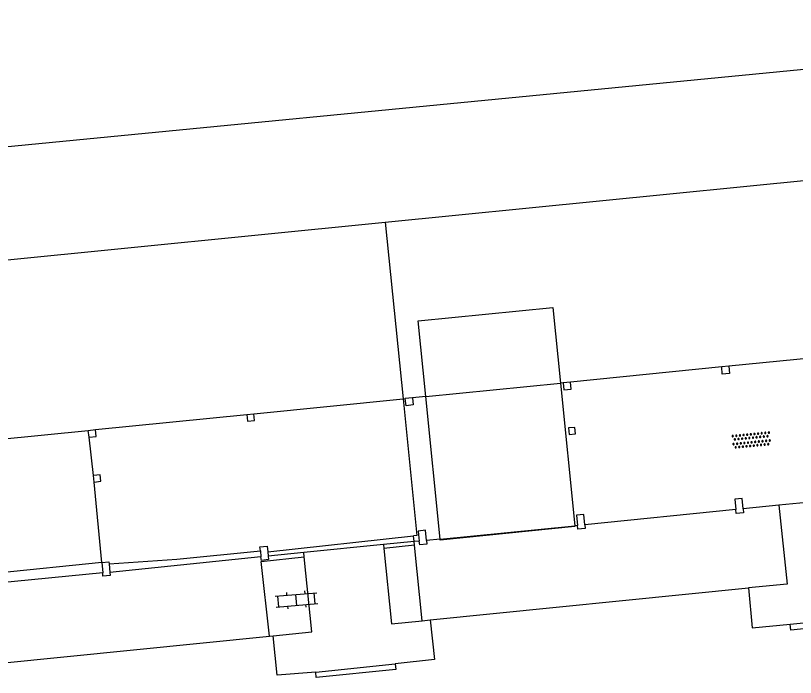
# Model space of a CAD drawing. Extents: x 131000 to 133013, y 393000 to 396501.
# Drawn here: x 132764.43 to 132807.3, y 394816.58 to 394852.98 of the extents above; entities that cross this region are included whole.
import ezdxf

# ---------------------------------------------------------------- set-up
doc = ezdxf.new("R2010")
doc.units = 0
for name, color, linetype in [('gg-afsc-erfafscheiding', 7, 'Continuous'), ('gg-afsc-hekwerk', 7, 'Continuous'), ('gg-afsc-muur', 7, 'Continuous'), ('gg-bbg-bijgebouw', 7, 'Continuous'), ('gg-bbg-luifel en loopbrug', 7, 'Continuous'), ('gg-bbg-pilaar overkapping', 7, 'Continuous'), ('gg-knt-trap', 7, 'Continuous'), ('gg-knt-verharding', 7, 'Continuous'), ('gt-symb-klinker verharding', 7, 'Continuous'), ('gt-symb-overige verharding', 7, 'Continuous')]:
    doc.layers.add(name, color=color, linetype=linetype)

# ---------------------------------------------------------------- blocks, each defined once
blk = doc.blocks.new('gt0-OVH')
at = {"layer": 'gt-symb-overige verharding'}
for points in [[(-0.972, 0.298), (-0.967, 0.308), (-0.965, 0.319), (-0.966, 0.33), (-0.971, 0.34), (-0.978, 0.348), (-0.988, 0.353), (-0.999, 0.355), (-1.01, 0.354), (-1.02, 0.349), (-1.028, 0.342), (-1.033, 0.332), (-1.035, 0.321), (-1.034, 0.31), (-1.029, 0.3), (-1.022, 0.292), (-1.012, 0.287), (-1.001, 0.285), (-0.99, 0.286), (-0.98, 0.291)], [(-0.872, 0.106), (-0.867, 0.116), (-0.865, 0.126), (-0.866, 0.137), (-0.871, 0.147), (-0.878, 0.156), (-0.888, 0.161), (-0.899, 0.163), (-0.91, 0.162), (-0.92, 0.157), (-0.928, 0.15), (-0.933, 0.14), (-0.935, 0.129), (-0.934, 0.118), (-0.929, 0.108), (-0.922, 0.1), (-0.912, 0.095), (-0.901, 0.092), (-0.89, 0.094), (-0.88, 0.098)], [(-0.772, 0.298), (-0.767, 0.308), (-0.765, 0.319), (-0.766, 0.33), (-0.771, 0.34), (-0.778, 0.348), (-0.788, 0.353), (-0.799, 0.355), (-0.81, 0.354), (-0.82, 0.349), (-0.828, 0.342), (-0.833, 0.332), (-0.835, 0.321), (-0.834, 0.31), (-0.829, 0.3), (-0.822, 0.292), (-0.812, 0.287), (-0.801, 0.285), (-0.79, 0.286), (-0.78, 0.291)], [(-0.672, 0.106), (-0.667, 0.116), (-0.665, 0.126), (-0.666, 0.137), (-0.671, 0.147), (-0.678, 0.156), (-0.688, 0.161), (-0.699, 0.163), (-0.71, 0.162), (-0.72, 0.157), (-0.728, 0.15), (-0.733, 0.14), (-0.735, 0.129), (-0.734, 0.118), (-0.729, 0.108), (-0.722, 0.1), (-0.712, 0.095), (-0.701, 0.092), (-0.69, 0.094), (-0.68, 0.098)], [(-0.572, 0.298), (-0.567, 0.308), (-0.565, 0.319), (-0.566, 0.33), (-0.571, 0.34), (-0.578, 0.348), (-0.588, 0.353), (-0.599, 0.355), (-0.61, 0.354), (-0.62, 0.349), (-0.628, 0.342), (-0.633, 0.332), (-0.635, 0.321), (-0.634, 0.31), (-0.629, 0.3), (-0.622, 0.292), (-0.612, 0.287), (-0.601, 0.285), (-0.59, 0.286), (-0.58, 0.291)], [(-0.472, 0.106), (-0.467, 0.116), (-0.465, 0.126), (-0.466, 0.137), (-0.471, 0.147), (-0.478, 0.156), (-0.488, 0.161), (-0.499, 0.163), (-0.51, 0.162), (-0.52, 0.157), (-0.528, 0.15), (-0.533, 0.14), (-0.535, 0.129), (-0.534, 0.118), (-0.529, 0.108), (-0.522, 0.1), (-0.512, 0.095), (-0.501, 0.092), (-0.49, 0.094), (-0.48, 0.098)], [(-0.372, 0.298), (-0.367, 0.308), (-0.365, 0.319), (-0.366, 0.33), (-0.371, 0.34), (-0.378, 0.348), (-0.388, 0.353), (-0.399, 0.355), (-0.41, 0.354), (-0.42, 0.349), (-0.428, 0.342), (-0.433, 0.332), (-0.435, 0.321), (-0.434, 0.31), (-0.429, 0.3), (-0.422, 0.292), (-0.412, 0.287), (-0.401, 0.285), (-0.39, 0.286), (-0.38, 0.291)], [(-0.272, 0.106), (-0.267, 0.116), (-0.265, 0.126), (-0.266, 0.137), (-0.271, 0.147), (-0.278, 0.156), (-0.288, 0.161), (-0.299, 0.163), (-0.31, 0.162), (-0.32, 0.157), (-0.328, 0.15), (-0.333, 0.14), (-0.335, 0.129), (-0.334, 0.118), (-0.329, 0.108), (-0.322, 0.1), (-0.312, 0.095), (-0.301, 0.092), (-0.29, 0.094), (-0.28, 0.098)], [(-0.172, 0.298), (-0.167, 0.308), (-0.165, 0.319), (-0.166, 0.33), (-0.171, 0.34), (-0.178, 0.348), (-0.188, 0.353), (-0.199, 0.355), (-0.21, 0.354), (-0.22, 0.349), (-0.228, 0.342), (-0.233, 0.332), (-0.235, 0.321), (-0.234, 0.31), (-0.229, 0.3), (-0.222, 0.292), (-0.212, 0.287), (-0.201, 0.285), (-0.19, 0.286), (-0.18, 0.291)], [(-0.072, 0.106), (-0.067, 0.116), (-0.065, 0.126), (-0.066, 0.137), (-0.071, 0.147), (-0.078, 0.156), (-0.088, 0.161), (-0.099, 0.163), (-0.11, 0.162), (-0.12, 0.157), (-0.128, 0.15), (-0.133, 0.14), (-0.135, 0.129), (-0.134, 0.118), (-0.129, 0.108), (-0.122, 0.1), (-0.112, 0.095), (-0.101, 0.092), (-0.09, 0.094), (-0.08, 0.098)], [(0.028, 0.298), (0.033, 0.308), (0.035, 0.319), (0.034, 0.33), (0.029, 0.34), (0.022, 0.348), (0.012, 0.353), (0.001, 0.355), (-0.01, 0.354), (-0.02, 0.349), (-0.028, 0.342), (-0.033, 0.332), (-0.035, 0.321), (-0.034, 0.31), (-0.029, 0.3), (-0.022, 0.292), (-0.012, 0.287), (-0.001, 0.285), (0.01, 0.286), (0.02, 0.291)], [(0.128, 0.106), (0.133, 0.116), (0.135, 0.126), (0.134, 0.137), (0.129, 0.147), (0.122, 0.156), (0.112, 0.161), (0.101, 0.163), (0.09, 0.162), (0.08, 0.157), (0.072, 0.15), (0.067, 0.14), (0.065, 0.129), (0.066, 0.118), (0.071, 0.108), (0.078, 0.1), (0.088, 0.095), (0.099, 0.092), (0.11, 0.094), (0.12, 0.098)], [(0.228, 0.298), (0.233, 0.308), (0.235, 0.319), (0.234, 0.33), (0.229, 0.34), (0.222, 0.348), (0.212, 0.353), (0.201, 0.355), (0.19, 0.354), (0.18, 0.349), (0.172, 0.342), (0.167, 0.332), (0.165, 0.321), (0.166, 0.31), (0.171, 0.3), (0.178, 0.292), (0.188, 0.287), (0.199, 0.285), (0.21, 0.286), (0.22, 0.291)], [(0.328, 0.106), (0.333, 0.116), (0.335, 0.126), (0.334, 0.137), (0.329, 0.147), (0.322, 0.156), (0.312, 0.161), (0.301, 0.163), (0.29, 0.162), (0.28, 0.157), (0.272, 0.15), (0.267, 0.14), (0.265, 0.129), (0.266, 0.118), (0.271, 0.108), (0.278, 0.1), (0.288, 0.095), (0.299, 0.092), (0.31, 0.094), (0.32, 0.098)], [(0.428, 0.298), (0.433, 0.308), (0.435, 0.319), (0.434, 0.33), (0.429, 0.34), (0.422, 0.348), (0.412, 0.353), (0.401, 0.355), (0.39, 0.354), (0.38, 0.349), (0.372, 0.342), (0.367, 0.332), (0.365, 0.321), (0.366, 0.31), (0.371, 0.3), (0.378, 0.292), (0.388, 0.287), (0.399, 0.285), (0.41, 0.286), (0.42, 0.291)], [(0.528, 0.106), (0.533, 0.116), (0.535, 0.126), (0.534, 0.137), (0.529, 0.147), (0.522, 0.156), (0.512, 0.161), (0.501, 0.163), (0.49, 0.162), (0.48, 0.157), (0.472, 0.15), (0.467, 0.14), (0.465, 0.129), (0.466, 0.118), (0.471, 0.108), (0.478, 0.1), (0.488, 0.095), (0.499, 0.092), (0.51, 0.094), (0.52, 0.098)], [(0.628, 0.298), (0.633, 0.308), (0.635, 0.319), (0.634, 0.33), (0.629, 0.34), (0.622, 0.348), (0.612, 0.353), (0.601, 0.355), (0.59, 0.354), (0.58, 0.349), (0.572, 0.342), (0.567, 0.332), (0.565, 0.321), (0.566, 0.31), (0.571, 0.3), (0.578, 0.292), (0.588, 0.287), (0.599, 0.285), (0.61, 0.286), (0.62, 0.291)], [(0.728, 0.106), (0.733, 0.116), (0.735, 0.126), (0.734, 0.137), (0.729, 0.147), (0.722, 0.156), (0.712, 0.161), (0.701, 0.163), (0.69, 0.162), (0.68, 0.157), (0.672, 0.15), (0.667, 0.14), (0.665, 0.129), (0.666, 0.118), (0.671, 0.108), (0.678, 0.1), (0.688, 0.095), (0.699, 0.092), (0.71, 0.094), (0.72, 0.098)], [(0.828, 0.298), (0.833, 0.308), (0.835, 0.319), (0.834, 0.33), (0.829, 0.34), (0.822, 0.348), (0.812, 0.353), (0.801, 0.355), (0.79, 0.354), (0.78, 0.349), (0.772, 0.342), (0.767, 0.332), (0.765, 0.321), (0.766, 0.31), (0.771, 0.3), (0.778, 0.292), (0.788, 0.287), (0.799, 0.285), (0.81, 0.286), (0.82, 0.291)], [(0.928, 0.106), (0.933, 0.116), (0.935, 0.126), (0.934, 0.137), (0.929, 0.147), (0.922, 0.156), (0.912, 0.161), (0.901, 0.163), (0.89, 0.162), (0.88, 0.157), (0.872, 0.15), (0.867, 0.14), (0.865, 0.129), (0.866, 0.118), (0.871, 0.108), (0.878, 0.1), (0.888, 0.095), (0.899, 0.092), (0.91, 0.094), (0.92, 0.098)], [(1.028, 0.298), (1.033, 0.308), (1.035, 0.319), (1.034, 0.33), (1.029, 0.34), (1.022, 0.348), (1.012, 0.353), (1.001, 0.355), (0.99, 0.354), (0.98, 0.349), (0.972, 0.342), (0.967, 0.332), (0.965, 0.321), (0.966, 0.31), (0.971, 0.3), (0.978, 0.292), (0.988, 0.287), (0.999, 0.285), (1.01, 0.286), (1.02, 0.291)], [(-0.972, -0.142), (-0.967, -0.132), (-0.965, -0.121), (-0.966, -0.11), (-0.971, -0.1), (-0.978, -0.092), (-0.988, -0.087), (-0.999, -0.085), (-1.01, -0.086), (-1.02, -0.091), (-1.028, -0.098), (-1.033, -0.108), (-1.035, -0.119), (-1.034, -0.13), (-1.029, -0.14), (-1.022, -0.148), (-1.012, -0.153), (-1.001, -0.155), (-0.99, -0.154), (-0.98, -0.149)], [(-0.872, -0.334), (-0.867, -0.324), (-0.865, -0.314), (-0.866, -0.303), (-0.871, -0.293), (-0.878, -0.284), (-0.888, -0.279), (-0.899, -0.277), (-0.91, -0.278), (-0.92, -0.283), (-0.928, -0.29), (-0.933, -0.3), (-0.935, -0.311), (-0.934, -0.322), (-0.929, -0.332), (-0.922, -0.34), (-0.912, -0.345), (-0.901, -0.348), (-0.89, -0.346), (-0.88, -0.342)], [(-0.772, -0.142), (-0.767, -0.132), (-0.765, -0.121), (-0.766, -0.11), (-0.771, -0.1), (-0.778, -0.092), (-0.788, -0.087), (-0.799, -0.085), (-0.81, -0.086), (-0.82, -0.091), (-0.828, -0.098), (-0.833, -0.108), (-0.835, -0.119), (-0.834, -0.13), (-0.829, -0.14), (-0.822, -0.148), (-0.812, -0.153), (-0.801, -0.155), (-0.79, -0.154), (-0.78, -0.149)], [(-0.672, -0.334), (-0.667, -0.324), (-0.665, -0.314), (-0.666, -0.303), (-0.671, -0.293), (-0.678, -0.284), (-0.688, -0.279), (-0.699, -0.277), (-0.71, -0.278), (-0.72, -0.283), (-0.728, -0.29), (-0.733, -0.3), (-0.735, -0.311), (-0.734, -0.322), (-0.729, -0.332), (-0.722, -0.34), (-0.712, -0.345), (-0.701, -0.348), (-0.69, -0.346), (-0.68, -0.342)], [(-0.572, -0.142), (-0.567, -0.132), (-0.565, -0.121), (-0.566, -0.11), (-0.571, -0.1), (-0.578, -0.092), (-0.588, -0.087), (-0.599, -0.085), (-0.61, -0.086), (-0.62, -0.091), (-0.628, -0.098), (-0.633, -0.108), (-0.635, -0.119), (-0.634, -0.13), (-0.629, -0.14), (-0.622, -0.148), (-0.612, -0.153), (-0.601, -0.155), (-0.59, -0.154), (-0.58, -0.149)], [(-0.472, -0.334), (-0.467, -0.324), (-0.465, -0.314), (-0.466, -0.303), (-0.471, -0.293), (-0.478, -0.284), (-0.488, -0.279), (-0.499, -0.277), (-0.51, -0.278), (-0.52, -0.283), (-0.528, -0.29), (-0.533, -0.3), (-0.535, -0.311), (-0.534, -0.322), (-0.529, -0.332), (-0.522, -0.34), (-0.512, -0.345), (-0.501, -0.348), (-0.49, -0.346), (-0.48, -0.342)], [(-0.372, -0.142), (-0.367, -0.132), (-0.365, -0.121), (-0.366, -0.11), (-0.371, -0.1), (-0.378, -0.092), (-0.388, -0.087), (-0.399, -0.085), (-0.41, -0.086), (-0.42, -0.091), (-0.428, -0.098), (-0.433, -0.108), (-0.435, -0.119), (-0.434, -0.13), (-0.429, -0.14), (-0.422, -0.148), (-0.412, -0.153), (-0.401, -0.155), (-0.39, -0.154), (-0.38, -0.149)], [(-0.272, -0.334), (-0.267, -0.324), (-0.265, -0.314), (-0.266, -0.303), (-0.271, -0.293), (-0.278, -0.284), (-0.288, -0.279), (-0.299, -0.277), (-0.31, -0.278), (-0.32, -0.283), (-0.328, -0.29), (-0.333, -0.3), (-0.335, -0.311), (-0.334, -0.322), (-0.329, -0.332), (-0.322, -0.34), (-0.312, -0.345), (-0.301, -0.348), (-0.29, -0.346), (-0.28, -0.342)], [(-0.172, -0.142), (-0.167, -0.132), (-0.165, -0.121), (-0.166, -0.11), (-0.171, -0.1), (-0.178, -0.092), (-0.188, -0.087), (-0.199, -0.085), (-0.21, -0.086), (-0.22, -0.091), (-0.228, -0.098), (-0.233, -0.108), (-0.235, -0.119), (-0.234, -0.13), (-0.229, -0.14), (-0.222, -0.148), (-0.212, -0.153), (-0.201, -0.155), (-0.19, -0.154), (-0.18, -0.149)], [(-0.072, -0.334), (-0.067, -0.324), (-0.065, -0.314), (-0.066, -0.303), (-0.071, -0.293), (-0.078, -0.284), (-0.088, -0.279), (-0.099, -0.277), (-0.11, -0.278), (-0.12, -0.283), (-0.128, -0.29), (-0.133, -0.3), (-0.135, -0.311), (-0.134, -0.322), (-0.129, -0.332), (-0.122, -0.34), (-0.112, -0.345), (-0.101, -0.348), (-0.09, -0.346), (-0.08, -0.342)], [(0.028, -0.142), (0.033, -0.132), (0.035, -0.121), (0.034, -0.11), (0.029, -0.1), (0.022, -0.092), (0.012, -0.087), (0.001, -0.085), (-0.01, -0.086), (-0.02, -0.091), (-0.028, -0.098), (-0.033, -0.108), (-0.035, -0.119), (-0.034, -0.13), (-0.029, -0.14), (-0.022, -0.148), (-0.012, -0.153), (-0.001, -0.155), (0.01, -0.154), (0.02, -0.149)], [(0.128, -0.334), (0.133, -0.324), (0.135, -0.314), (0.134, -0.303), (0.129, -0.293), (0.122, -0.284), (0.112, -0.279), (0.101, -0.277), (0.09, -0.278), (0.08, -0.283), (0.072, -0.29), (0.067, -0.3), (0.065, -0.311), (0.066, -0.322), (0.071, -0.332), (0.078, -0.34), (0.088, -0.345), (0.099, -0.348), (0.11, -0.346), (0.12, -0.342)], [(0.228, -0.142), (0.233, -0.132), (0.235, -0.121), (0.234, -0.11), (0.229, -0.1), (0.222, -0.092), (0.212, -0.087), (0.201, -0.085), (0.19, -0.086), (0.18, -0.091), (0.172, -0.098), (0.167, -0.108), (0.165, -0.119), (0.166, -0.13), (0.171, -0.14), (0.178, -0.148), (0.188, -0.153), (0.199, -0.155), (0.21, -0.154), (0.22, -0.149)], [(0.328, -0.334), (0.333, -0.324), (0.335, -0.314), (0.334, -0.303), (0.329, -0.293), (0.322, -0.284), (0.312, -0.279), (0.301, -0.277), (0.29, -0.278), (0.28, -0.283), (0.272, -0.29), (0.267, -0.3), (0.265, -0.311), (0.266, -0.322), (0.271, -0.332), (0.278, -0.34), (0.288, -0.345), (0.299, -0.348), (0.31, -0.346), (0.32, -0.342)], [(0.428, -0.142), (0.433, -0.132), (0.435, -0.121), (0.434, -0.11), (0.429, -0.1), (0.422, -0.092), (0.412, -0.087), (0.401, -0.085), (0.39, -0.086), (0.38, -0.091), (0.372, -0.098), (0.367, -0.108), (0.365, -0.119), (0.366, -0.13), (0.371, -0.14), (0.378, -0.148), (0.388, -0.153), (0.399, -0.155), (0.41, -0.154), (0.42, -0.149)], [(0.528, -0.334), (0.533, -0.324), (0.535, -0.314), (0.534, -0.303), (0.529, -0.293), (0.522, -0.284), (0.512, -0.279), (0.501, -0.277), (0.49, -0.278), (0.48, -0.283), (0.472, -0.29), (0.467, -0.3), (0.465, -0.311), (0.466, -0.322), (0.471, -0.332), (0.478, -0.34), (0.488, -0.345), (0.499, -0.348), (0.51, -0.346), (0.52, -0.342)], [(0.628, -0.142), (0.633, -0.132), (0.635, -0.121), (0.634, -0.11), (0.629, -0.1), (0.622, -0.092), (0.612, -0.087), (0.601, -0.085), (0.59, -0.086), (0.58, -0.091), (0.572, -0.098), (0.567, -0.108), (0.565, -0.119), (0.566, -0.13), (0.571, -0.14), (0.578, -0.148), (0.588, -0.153), (0.599, -0.155), (0.61, -0.154), (0.62, -0.149)], [(0.728, -0.334), (0.733, -0.324), (0.735, -0.314), (0.734, -0.303), (0.729, -0.293), (0.722, -0.284), (0.712, -0.279), (0.701, -0.277), (0.69, -0.278), (0.68, -0.283), (0.672, -0.29), (0.667, -0.3), (0.665, -0.311), (0.666, -0.322), (0.671, -0.332), (0.678, -0.34), (0.688, -0.345), (0.699, -0.348), (0.71, -0.346), (0.72, -0.342)], [(0.828, -0.142), (0.833, -0.132), (0.835, -0.121), (0.834, -0.11), (0.829, -0.1), (0.822, -0.092), (0.812, -0.087), (0.801, -0.085), (0.79, -0.086), (0.78, -0.091), (0.772, -0.098), (0.767, -0.108), (0.765, -0.119), (0.766, -0.13), (0.771, -0.14), (0.778, -0.148), (0.788, -0.153), (0.799, -0.155), (0.81, -0.154), (0.82, -0.149)], [(0.928, -0.334), (0.933, -0.324), (0.935, -0.314), (0.934, -0.303), (0.929, -0.293), (0.922, -0.284), (0.912, -0.279), (0.901, -0.277), (0.89, -0.278), (0.88, -0.283), (0.872, -0.29), (0.867, -0.3), (0.865, -0.311), (0.866, -0.322), (0.871, -0.332), (0.878, -0.34), (0.888, -0.345), (0.899, -0.348), (0.91, -0.346), (0.92, -0.342)], [(1.028, -0.142), (1.033, -0.132), (1.035, -0.121), (1.034, -0.11), (1.029, -0.1), (1.022, -0.092), (1.012, -0.087), (1.001, -0.085), (0.99, -0.086), (0.98, -0.091), (0.972, -0.098), (0.967, -0.108), (0.965, -0.119), (0.966, -0.13), (0.971, -0.14), (0.978, -0.148), (0.988, -0.153), (0.999, -0.155), (1.01, -0.154), (1.02, -0.149)]]:
    blk.add_lwpolyline(points, close=True, dxfattribs=at)
blk = doc.blocks.new('gt0-KL1')
at = {"layer": 'gt-symb-klinker verharding'}
for p, q in [((-0.5, 0.3), (-0.5, 0.45)), ((0.5, 0.3), (0.5, 0.45)), ((-1.15, 0.3), (1.15, 0.3)), ((-1, -0.3), (-1, 0.3)), ((0, -0.3), (0, 0.3)), ((1, -0.3), (1, 0.3)), ((-1.15, -0.3), (1.15, -0.3)), ((-0.5, -0.45), (-0.5, -0.3)), ((0.5, -0.45), (0.5, -0.3))]:
    blk.add_line(p, q, dxfattribs=at)

msp = doc.modelspace()

# ---------------------------------------------------------------- linework, layer by layer
at = {"layer": 'gg-afsc-erfafscheiding'}
msp.add_lwpolyline([(132729.021, 394953.834), (132734.069, 394960.078), (132804.071, 394966.658), (132809.333, 394962.281), (132819.521, 394856.848), (132814.749, 394850.696), (132745.695, 394843.994), (132739.393, 394849.38), (132729.021, 394953.834)], dxfattribs=at)
at = {"layer": 'gg-afsc-hekwerk'}
for p, q in [((132784.754, 394841.618), (132785.731, 394831.904)), ((132768.705, 394827.69), (132768.465, 394829.789)), ((132769.164, 394822.898), (132768.742, 394827.326)), ((132778.294, 394823.487), (132786.306, 394824.362)), ((132769.164, 394822.898), (132761.001, 394822.06))]:
    msp.add_line(p, q, dxfattribs=at)
for points in [[(132785.731, 394831.904), (132786.496, 394824.383), (132786.306, 394824.362)], [(132769.572, 394822.823), (132773.296, 394823.091), (132777.886, 394823.545)]]:
    msp.add_lwpolyline(points, dxfattribs=at)
at = {"layer": 'gg-afsc-muur'}
for p, q in [((132807.009, 394819.499), (132811.407, 394819.937)), ((132780.937, 394816.863), (132785.299, 394817.333))]:
    msp.add_line(p, q, dxfattribs=at)
for points in [[(132811.407, 394819.937), (132811.425, 394819.632), (132807.046, 394819.184), (132807.009, 394819.499)], [(132785.299, 394817.333), (132785.334, 394817.011), (132780.946, 394816.578), (132780.937, 394816.863)]]:
    msp.add_lwpolyline(points, dxfattribs=at)
at = {"layer": 'gg-bbg-bijgebouw'}
for p, q in [((132794.379, 394832.772), (132795.167, 394824.924)), ((132787.774, 394824.179), (132786.986, 394832.036)), ((132795.167, 394824.924), (132795.172, 394824.873))]:
    msp.add_line(p, q, dxfattribs=at)
for points in [[(132786.986, 394832.036), (132786.569, 394836.191), (132793.961, 394836.933), (132794.379, 394832.772)], [(132795.172, 394824.873), (132787.779, 394824.131), (132787.774, 394824.179)]]:
    msp.add_lwpolyline(points, dxfattribs=at)
at = {"layer": 'gg-bbg-luifel en loopbrug'}
for p, q in [((132784.754, 394841.618), (132820.739, 394845.218)), ((132741.456, 394837.286), (132784.754, 394841.618)), ((132811.957, 394834.513), (132803.65, 394833.691)), ((132803.65, 394833.691), (132803.251, 394833.66)), ((132803.251, 394833.66), (132794.94, 394832.824)), ((132786.986, 394832.036), (132794.379, 394832.772)), ((132794.542, 394832.788), (132794.379, 394832.772)), ((132794.94, 394832.824), (132794.542, 394832.788)), ((132786.986, 394832.036), (132786.243, 394831.962)), ((132777.531, 394831.081), (132785.731, 394831.904)), ((132785.731, 394831.904), (132785.849, 394831.916)), ((132786.243, 394831.962), (132785.849, 394831.916)), ((132768.824, 394830.206), (132777.133, 394831.041)), ((132777.133, 394831.041), (132777.531, 394831.081)), ((132760.114, 394829.348), (132768.426, 394830.165)), ((132768.426, 394830.165), (132768.824, 394830.206)), ((132810.764, 394826.488), (132806.398, 394826.046)), ((132806.398, 394826.046), (132804.427, 394825.847)), ((132804.029, 394825.812), (132795.724, 394824.97)), ((132787.774, 394824.179), (132795.167, 394824.924)), ((132795.325, 394824.94), (132795.167, 394824.924)), ((132784.652, 394823.881), (132780.275, 394823.448)), ((132786.338, 394824.048), (132784.652, 394823.881)), ((132786.626, 394824.076), (132786.338, 394824.048)), ((132787.774, 394824.179), (132787.026, 394824.104)), ((132780.275, 394823.448), (132778.318, 394823.254)), ((132777.92, 394823.215), (132769.616, 394822.355)), ((132769.215, 394822.334), (132761.058, 394821.519))]:
    msp.add_line(p, q, dxfattribs=at)
for points in [[(132804.427, 394825.847), (132804.448, 394825.636), (132804.05, 394825.597), (132804.029, 394825.812)], [(132795.724, 394824.97), (132795.744, 394824.774), (132795.346, 394824.734), (132795.325, 394824.94)], [(132787.026, 394824.104), (132787.045, 394823.915), (132786.647, 394823.874), (132786.626, 394824.076)], [(132778.318, 394823.254), (132778.338, 394823.059), (132777.94, 394823.018), (132777.92, 394823.215)], [(132769.616, 394822.355), (132769.631, 394822.188), (132769.232, 394822.151), (132769.215, 394822.334)]]:
    msp.add_lwpolyline(points, dxfattribs=at)
at = {"layer": 'gg-bbg-pilaar overkapping'}
for p, q in [((132768.465, 394829.789), (132768.426, 394830.165)), ((132768.742, 394827.326), (132768.705, 394827.69)), ((132777.886, 394823.545), (132777.92, 394823.215)), ((132778.294, 394823.487), (132778.318, 394823.254)), ((132769.164, 394822.898), (132769.215, 394822.334)), ((132769.572, 394822.823), (132769.616, 394822.355))]:
    msp.add_line(p, q, dxfattribs=at)
for points in [[(132803.65, 394833.691), (132803.681, 394833.297), (132803.282, 394833.266), (132803.251, 394833.66)], [(132794.542, 394832.788), (132794.578, 394832.391), (132794.976, 394832.427), (132794.94, 394832.824)], [(132786.243, 394831.962), (132786.29, 394831.565), (132785.896, 394831.518), (132785.849, 394831.916)], [(132777.133, 394831.041), (132777.171, 394830.665), (132777.569, 394830.705), (132777.531, 394831.081)], [(132794.835, 394830.299), (132794.866, 394829.94), (132795.206, 394829.969), (132795.175, 394830.328), (132794.835, 394830.299)], [(132768.465, 394829.789), (132768.863, 394829.83), (132768.824, 394830.206)], [(132768.742, 394827.326), (132769.113, 394827.364), (132769.076, 394827.728), (132768.705, 394827.69)], [(132804.427, 394825.847), (132804.372, 394826.417), (132803.974, 394826.378), (132804.029, 394825.812)], [(132795.724, 394824.97), (132795.667, 394825.546), (132795.269, 394825.506), (132795.325, 394824.94)], [(132787.026, 394824.104), (132786.968, 394824.669), (132786.57, 394824.628), (132786.626, 394824.076)], [(132777.886, 394823.545), (132777.864, 394823.766), (132778.262, 394823.806), (132778.294, 394823.487)], [(132769.164, 394822.898), (132769.562, 394822.935), (132769.572, 394822.823)]]:
    msp.add_lwpolyline(points, dxfattribs=at)
at = {"layer": 'gg-knt-trap'}
for p, q in [((132784.652, 394823.881), (132784.674, 394823.668)), ((132780.299, 394823.21), (132780.275, 394823.448)), ((132786.78, 394819.698), (132787.223, 394819.742))]:
    msp.add_line(p, q, dxfattribs=at)
for points in [[(132806.398, 394826.046), (132806.843, 394821.706), (132804.723, 394821.505)], [(132784.674, 394823.668), (132785.095, 394819.529), (132786.78, 394819.698)], [(132778.592, 394818.872), (132780.717, 394819.092), (132780.299, 394823.21)], [(132804.723, 394821.505), (132804.921, 394819.311), (132807.009, 394819.499)], [(132787.223, 394819.742), (132787.455, 394817.568), (132785.299, 394817.333)], [(132780.937, 394816.863), (132778.816, 394816.699), (132778.592, 394818.872)]]:
    msp.add_lwpolyline(points, dxfattribs=at)
at = {"layer": 'gg-knt-verharding'}
for p, q in [((132786.338, 394824.048), (132786.306, 394824.362)), ((132786.359, 394823.845), (132784.674, 394823.668)), ((132786.359, 394823.845), (132786.338, 394824.048)), ((132786.78, 394819.698), (132786.359, 394823.845)), ((132787.223, 394819.742), (132804.723, 394821.505)), ((132761.518, 394817.144), (132778.395, 394818.852)), ((132778.395, 394818.852), (132778.592, 394818.872))]:
    msp.add_line(p, q, dxfattribs=at)
msp.add_lwpolyline([(132778.395, 394818.852), (132777.926, 394822.961), (132780.299, 394823.21)], dxfattribs=at)

# ---------------------------------------------------------------- block references
at = {"layer": 'gt-symb-klinker verharding', "rotation": 4.87788086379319}
msp.add_blockref('gt0-KL1', (132779.87, 394820.841), dxfattribs=at)
at = {"layer": 'gt-symb-overige verharding', "rotation": 5.625060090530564}
msp.add_blockref('gt0-OVH', (132804.884, 394829.63), dxfattribs=at)

doc.saveas('drawing.dxf')
